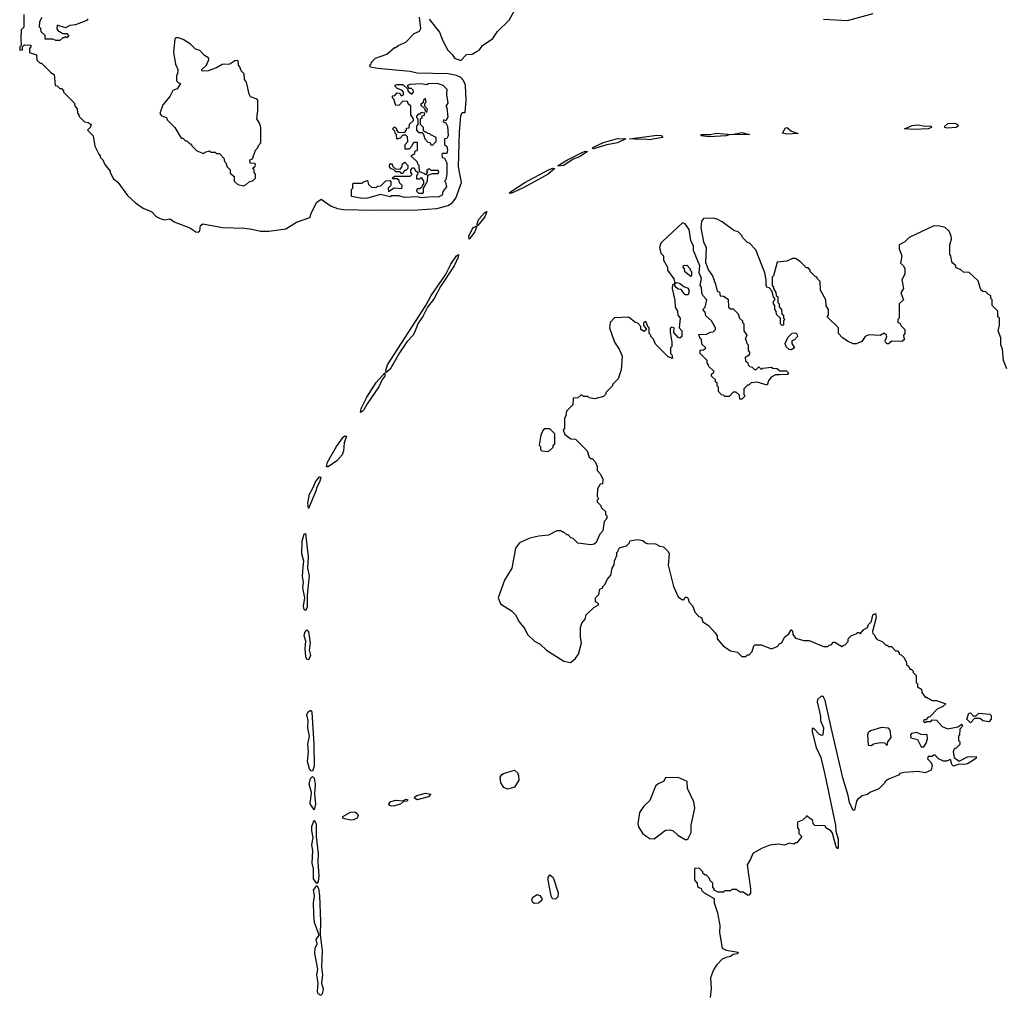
# Model space of a CAD drawing. Extents: x 2386423 to 2568864, y 578392 to 761999.
# Tile 419 of 454: x 2477580 to 2484555, y 741976 to 748898. Entities that reach past the tile are written whole.
import ezdxf

# ---------------------------------------------------------------- set-up
doc = ezdxf.new("R2010")
doc.units = 0

msp = doc.modelspace()

# ---------------------------------------------------------------- linework, layer by layer
at = {"layer": '0CON05XD'}
for points in [[(2477610, 748935), (2477610, 748845), (2477590, 748825), (2477588.3, 748768.3), (2477590, 748715), (2477580, 748705), (2477581.7, 748681.7), (2477600, 748685), (2477600, 748705), (2477615, 748720), (2477658.3, 748718.3), (2477660, 748705), (2477650, 748695), (2477650, 748665), (2477698.3, 748648.3), (2477701.7, 748611.7), (2477725, 748590), (2477735, 748590), (2477800, 748525), (2477825, 748510), (2477831.7, 748431.7), (2477845, 748430), (2477865, 748410), (2477875, 748410), (2477890, 748395), (2477890, 748385), (2477965, 748310), (2477973, 748283), (2477987, 748267), (2477990, 748235), (2478000, 748225), (2478001.7, 748211.7), (2478040, 748175), (2478065, 748170), (2478087.5, 748155), (2478080, 748135), (2478060, 748115), (2478100, 748075), (2478113, 748003), (2478140, 747945), (2478150, 747935), (2478150, 747925), (2478170, 747905), (2478183, 747873), (2478220, 747825), (2478220, 747815), (2478245, 747770), (2478276.4, 747746.4), (2478343.6, 747653.6), (2478400.7, 747600.7), (2478455, 747562.5), (2478515, 747537.5), (2478547.5, 747505), (2478575, 747490), (2478605, 747480), (2478645, 747487.5), (2478675, 747466.7), (2478785, 747423.3), (2478827, 747397), (2478845, 747393.3), (2478855, 747402.5), (2478860, 747440), (2478876.4, 747453.6), (2479016.1, 747426.1), (2479171.7, 747421.7), (2479224, 747414), (2479285, 747400), (2479345, 747400), (2479465, 747417.5), (2479540, 747465), (2479635, 747497.5), (2479646.1, 747533.9), (2479683.9, 747606.1), (2479715, 747627.5), (2479787.6, 747577.6), (2479830.7, 747560.7), (2479873.7, 747553.7), (2480085, 747548.4), (2480397.6, 747552.4), (2480535, 747560.5), (2480615, 747581.8), (2480646.3, 747603.7), (2480670.7, 747635), (2480709.6, 747745), (2480688.1, 747855), (2480694.7, 748105), (2480705, 748217.5), (2480715, 748240), (2480735, 748240), (2480742.4, 748327.6), (2480739.1, 748435), (2480725, 748467.5), (2480705, 748489.5), (2480673.4, 748503.4), (2480615, 748514.3), (2480395, 748520.5), (2480345, 748531.5), (2480115, 748552), (2480065, 748562.5), (2480060, 748575), (2480070, 748585), (2480071.7, 748598.3), (2480100, 748625), (2480180, 748655), (2480235, 748700), (2480245, 748700), (2480260, 748715), (2480315, 748740), (2480375, 748800), (2480413, 748817), (2480422.5, 748835), (2480413.3, 748915)], [(2480481.7, 748901.7), (2480555, 748810), (2480578.3, 748748.3), (2480613, 748683), (2480645, 748650), (2480660, 748625), (2480705, 748610), (2480745, 748652.5), (2480785, 748653.3), (2480820, 748675), (2480837.5, 748685), (2480857.5, 748715), (2480932.5, 748765), (2480963.8, 748815), (2481046.7, 748895), (2481097.5, 748985)], [(2483275, 748902), (2483445, 748891.2), (2483625, 748941.2)], [(2478060, 748905), (2478060, 748895), (2477975, 748862.5), (2477935, 748857.5), (2477905, 748840), (2477845, 748860), (2477843.3, 748833.3), (2477850.7, 748820.7), (2477885, 748800), (2477915, 748800), (2477928.3, 748781.7), (2477915, 748770), (2477905, 748780), (2477895, 748770), (2477885, 748770), (2477865, 748750), (2477835, 748750), (2477815, 748760), (2477760, 748760), (2477760, 748785), (2477731.7, 748811.7), (2477730, 748835), (2477720, 748845), (2477722.5, 748885), (2477740, 748915)], [(2479165, 747722.5), (2479185, 747730), (2479205, 747750), (2479235, 747760), (2479250, 747775), (2479250, 747805), (2479240, 747815), (2479240, 747835), (2479230, 747845), (2479248.3, 747861.7), (2479250, 747875), (2479245, 747880), (2479211.7, 747881.7), (2479210, 747905), (2479228.3, 747911.7), (2479250, 747975), (2479270, 747995), (2479270, 748005), (2479287.5, 748025), (2479287.5, 748135), (2479280, 748165), (2479260, 748195), (2479267.5, 748255), (2479267, 748327), (2479255, 748337.5), (2479215, 748352.5), (2479205, 748370), (2479186.7, 748455), (2479173.3, 748475), (2479170, 748515), (2479150, 748535), (2479140, 748565), (2479130, 748575), (2479128.3, 748608.3), (2479105, 748607.5), (2479067.5, 748582.5), (2479015, 748580), (2478975, 748556.7), (2478915, 748536.7), (2478872.5, 748532.5), (2478870, 748545), (2478903.6, 748576.4), (2478920, 748615), (2478918.3, 748628.3), (2478890, 748645), (2478855, 748680), (2478825, 748690), (2478790, 748725), (2478737, 748757), (2478705, 748770), (2478685, 748770), (2478678.3, 748761.7), (2478668.8, 748665), (2478683, 748583), (2478700, 748545), (2478697, 748513), (2478690, 748505), (2478690, 748465), (2478705, 748450), (2478720, 748445), (2478695, 748407.5), (2478663.8, 748396.2), (2478643.3, 748355), (2478593.3, 748295), (2478573.6, 748233.6), (2478585, 748217.5), (2478620, 748205), (2478625, 748190), (2478680, 748135), (2478725, 748060), (2478735, 748060), (2478755, 748040), (2478765, 748040), (2478785, 748020), (2478795, 748020), (2478800, 748005), (2478835, 747970), (2478870, 747955), (2478885, 747950), (2478895, 747960), (2478925, 747970), (2478935, 747960), (2478965, 747960), (2478975, 747950), (2478995, 747950), (2479027, 747917), (2479030, 747895), (2479040, 747885), (2479050, 747855), (2479070, 747835), (2479071.7, 747811.7), (2479098.3, 747788.3), (2479100, 747755), (2479125, 747730), (2479165, 747722.5)], [(2480005, 747632.5), (2479930, 747645), (2479930, 747695), (2479940, 747705), (2479940, 747735), (2479945, 747740), (2480005, 747740), (2480015, 747750), (2480045, 747760), (2480051.7, 747731.7), (2480071.7, 747711.7), (2480105, 747710), (2480115, 747720), (2480138.3, 747721.7), (2480173, 747757), (2480205, 747760), (2480210, 747755), (2480210, 747725), (2480190, 747705), (2480191.7, 747681.7), (2480232.5, 747707.5), (2480287, 747703), (2480290, 747725), (2480271.7, 747741.7), (2480268.3, 747758.3), (2480255, 747770), (2480225, 747770), (2480221.7, 747778.3), (2480235, 747790), (2480345, 747790), (2480360, 747805), (2480350, 747815), (2480350, 747835), (2480361.7, 747848.3), (2480375, 747850), (2480381.7, 747831.7), (2480400, 747815), (2480400, 747805), (2480390, 747795), (2480391.7, 747771.7), (2480415, 747770), (2480425, 747780), (2480440, 747755), (2480440, 747735), (2480430, 747725), (2480428.3, 747711.7), (2480415, 747700), (2480395, 747700), (2480390, 747685), (2480405, 747670), (2480435, 747670), (2480440, 747675), (2480440, 747705), (2480470, 747755), (2480471.7, 747798.3), (2480505, 747810), (2480545, 747810), (2480550, 747815), (2480545, 747830), (2480495, 747830), (2480485, 747840), (2480475, 747840), (2480461.7, 747828.3), (2480470, 747815), (2480455, 747800), (2480445, 747810), (2480411.7, 747821.7), (2480410, 747865), (2480400, 747875), (2480398.3, 747888.3), (2480350, 747935), (2480378.3, 747951.7), (2480381.7, 747968.3), (2480398.3, 747971.7), (2480398.3, 748028.3), (2480371.7, 748028.3), (2480360, 748015), (2480358.3, 748001.7), (2480338.3, 747981.7), (2480311.7, 747981.7), (2480310, 748015), (2480330, 748035), (2480328.3, 748068.3), (2480315, 748080), (2480295, 748080), (2480275, 748060), (2480251.7, 748051.7), (2480250, 748085), (2480240, 748095), (2480238.3, 748108.3), (2480220, 748125), (2480235, 748140), (2480248.3, 748128.3), (2480250, 748115), (2480261.7, 748101.7), (2480305, 748100), (2480320, 748115), (2480320, 748130), (2480338.3, 748131.7), (2480341.7, 748158.3), (2480370, 748185), (2480370, 748195), (2480350, 748225), (2480350, 748285), (2480331.7, 748301.7), (2480328.3, 748318.3), (2480295, 748320), (2480268.3, 748291.7), (2480245, 748290), (2480230, 748335), (2480220, 748345), (2480221.7, 748358.3), (2480238.3, 748361.7), (2480255, 748380), (2480268.3, 748378.3), (2480285, 748360), (2480300, 748365), (2480300, 748385), (2480288.3, 748398.3), (2480255, 748410), (2480241.7, 748421.7), (2480240, 748435), (2480255, 748440), (2480295, 748440), (2480328.3, 748408.3), (2480331.7, 748391.7), (2480358.3, 748371.7), (2480370, 748385), (2480368.3, 748398.3), (2480355, 748410), (2480341.7, 748411.7), (2480330, 748425), (2480330, 748435), (2480345, 748442.5), (2480425, 748446.2), (2480465, 748440), (2480473.9, 748446.1), (2480535, 748448.8), (2480577.5, 748435), (2480605.6, 748405), (2480603.3, 748365), (2480613, 748307), (2480600, 748285), (2480606.7, 748275), (2480613, 748207), (2480598.3, 748181.7), (2480581.7, 748188.3), (2480580, 748175), (2480598.3, 748168.3), (2480610, 748145), (2480615.6, 748075), (2480605, 748057.5), (2480590, 748055), (2480590, 748015), (2480605, 748000), (2480610, 747975), (2480605, 747950), (2480575, 747950), (2480570, 747945), (2480571.7, 747921.7), (2480588.3, 747918.3), (2480606.2, 747885), (2480606.1, 747803.9), (2480600, 747765), (2480590, 747755), (2480597, 747747), (2480602.5, 747715), (2480578.3, 747681.7), (2480572.5, 747655), (2480545, 747640.8), (2480505, 747644), (2480425, 747636.7), (2480395, 747644), (2480305, 747638.8), (2480265, 747650), (2480215, 747650), (2480205, 747643.8), (2480135, 747660), (2480045, 747634.4), (2480005, 747632.5)], [(2480465, 748240), (2480470, 748265), (2480450, 748285), (2480450, 748305), (2480460, 748315), (2480455, 748340), (2480441.7, 748328.3), (2480438.3, 748311.7), (2480420, 748295), (2480448.3, 748268.3), (2480451.7, 748251.7), (2480465, 748240)], [(2480505, 748010), (2480530, 748035), (2480530, 748065), (2480491.7, 748081.7), (2480485, 748090), (2480471.7, 748091.7), (2480465, 748100), (2480451.7, 748101.7), (2480441.7, 748111.7), (2480440, 748135), (2480420, 748155), (2480420, 748195), (2480430, 748205), (2480431.7, 748218.3), (2480448.3, 748221.7), (2480450, 748235), (2480425, 748240), (2480415, 748230), (2480401.7, 748228.3), (2480390, 748215), (2480390, 748205), (2480400, 748195), (2480400, 748155), (2480390, 748145), (2480390, 748115), (2480405, 748100), (2480428.3, 748098.3), (2480440, 748085), (2480450, 748055), (2480471.7, 748031.7), (2480488.3, 748028.3), (2480491.7, 748011.7), (2480505, 748010)], [(2483915, 748120.5), (2483847.5, 748125), (2483902.3, 748147.7), (2483945, 748154.6), (2483995, 748143.3), (2484035, 748146.4), (2484038.9, 748135), (2484015, 748124.3), (2483915, 748120.5)], [(2484150.7, 748130.7), (2484134.4, 748135), (2484134.5, 748144.5), (2484155, 748162.2), (2484205, 748165.4), (2484223.1, 748155), (2484228.5, 748145), (2484215, 748134.8), (2484150.7, 748130.7)], [(2482465, 748067.5), (2482407.5, 748075), (2482406.7, 748085), (2482474.1, 748085.9), (2482515, 748094.4), (2482625, 748085.5), (2482695, 748100), (2482750, 748085), (2482607, 748083), (2482585, 748074.7), (2482465, 748067.5)], [(2483015, 748086.8), (2482984, 748095), (2483005, 748132), (2483015, 748134.3), (2483047.7, 748107.7), (2483095, 748092.9), (2483015, 748086.8)], [(2481645, 747984.1), (2481637.5, 747985), (2481646, 747995), (2481715, 748027.4), (2481815, 748057), (2481873.3, 748055), (2481814.3, 748025), (2481739, 748011), (2481645, 747984.1)], [(2482045, 748047.8), (2482005, 748053.2), (2481975, 748048.7), (2481900, 748055), (2482095, 748079.6), (2482125, 748077.7), (2482135.3, 748064.7), (2482065, 748052.7), (2482045, 748047.8)], [(2481395, 747860), (2481394.3, 747865), (2481461.1, 747905), (2481565, 747958.4), (2481586.4, 747966.4), (2481603.3, 747965), (2481545, 747926.8), (2481500.3, 747909.7), (2481435, 747864.8), (2481395, 747860)], [(2480295, 747810), (2480285, 747810), (2480275, 747820), (2480245, 747820), (2480228.3, 747838.3), (2480211.7, 747841.7), (2480200, 747855), (2480201.7, 747878.3), (2480218.3, 747878.3), (2480221.7, 747861.7), (2480241.7, 747841.7), (2480275, 747840), (2480287, 747853), (2480291.7, 747878.3), (2480308.3, 747888.3), (2480330, 747865), (2480330, 747845), (2480315, 747830), (2480305, 747830), (2480295, 747810)], [(2481055, 747668), (2481050, 747675), (2481159.1, 747745), (2481325, 747835.2), (2481357.1, 747847.1), (2481370, 747845), (2481322.7, 747805), (2481155, 747712), (2481075, 747674.8), (2481055, 747668)], [(2480825, 747441.4), (2480820, 747445), (2480822.4, 747462.4), (2480833.4, 747486.6), (2480875, 747533.1), (2480889.1, 747539.1), (2480875, 747503.1), (2480825, 747441.4)], [(2484572.5, 746425), (2484550, 746485), (2484542.5, 746565), (2484530, 746595), (2484530, 746645), (2484512.5, 746695), (2484520, 746735), (2484520, 746785), (2484510, 746795), (2484510, 746835), (2484470, 746875), (2484470, 746915), (2484460, 746925), (2484460, 746945), (2484445, 746950), (2484425, 746970), (2484403, 746973), (2484390, 746985), (2484369.3, 747049.3), (2484305, 747107.5), (2484265, 747110), (2484245, 747130), (2484215, 747140), (2484208.3, 747158.3), (2484190, 747175), (2484183, 747183), (2484177, 747227), (2484170, 747235), (2484170, 747305), (2484180, 747345), (2484177.5, 747365), (2484165, 747400), (2484135, 747427.5), (2484095, 747436.7), (2484055, 747437.5), (2483880, 747355), (2483850, 747325), (2483810, 747305), (2483810, 747275), (2483830, 747225), (2483820, 747175), (2483840, 747155), (2483850, 747135), (2483850, 747095), (2483830, 747055), (2483840, 746995), (2483822.5, 746965), (2483840, 746915), (2483810, 746885), (2483810, 746785), (2483800, 746775), (2483800, 746755), (2483815, 746750), (2483825, 746730), (2483850, 746705), (2483850, 746675), (2483840, 746665), (2483843, 746643), (2483850, 746635), (2483831.7, 746618.3), (2483758.3, 746621.7), (2483735, 746602.5), (2483725, 746602.5), (2483712.5, 746615), (2483710, 746625), (2483722.5, 746655), (2483720, 746665), (2483705, 746677.5), (2483675, 746662.5), (2483595, 746667.5), (2483570, 746655), (2483545, 746620), (2483505, 746602.5), (2483483.6, 746603.6), (2483448.3, 746618.3), (2483410, 746645), (2483380, 746675), (2483380, 746715), (2483300, 746795), (2483310, 746805), (2483310, 746845), (2483293, 746873), (2483290, 746915), (2483253.6, 746983.6), (2483250, 747045), (2483230, 747065), (2483230, 747075), (2483215, 747080), (2483180, 747115), (2483180, 747125), (2483165, 747140), (2483155, 747140), (2483110, 747185), (2483077, 747207), (2483055, 747207.5), (2483015, 747187.5), (2482945, 747180), (2482920, 747085), (2482910, 747075), (2482910, 747015), (2482920, 747005), (2482920, 746995), (2482937, 746967), (2482940, 746945), (2482950, 746935), (2482950, 746895), (2482960, 746885), (2482960, 746865), (2482977, 746847), (2482980, 746815), (2482990, 746805), (2482990, 746785), (2483000, 746775), (2482990, 746765), (2482990, 746735), (2482981.7, 746731.7), (2482970, 746745), (2482970, 746785), (2482941.7, 746811.7), (2482940, 746835), (2482930, 746845), (2482930, 746875), (2482920, 746885), (2482920, 746905), (2482930, 746915), (2482930, 746925), (2482920, 746935), (2482908.3, 746978.3), (2482888.3, 746998.3), (2482873.6, 747003.6), (2482867.5, 747015), (2482867.5, 747055), (2482857.5, 747105), (2482795, 747267.5), (2482750, 747315), (2482735, 747320), (2482700, 747355), (2482695, 747370), (2482670, 747395), (2482640, 747405), (2482557, 747467), (2482520, 747485), (2482495, 747492.5), (2482425, 747490), (2482409.5, 747470.5), (2482404.2, 747425), (2482423.8, 747325), (2482442, 747285), (2482438.3, 747178.3), (2482460, 747125), (2482487.5, 747085), (2482510, 747025), (2482520, 746975), (2482538.3, 746968.3), (2482541.7, 746941.7), (2482565, 746940), (2482600, 746920), (2482601.7, 746861.7), (2482615, 746850), (2482635, 746850), (2482670, 746815), (2482680, 746785), (2482700, 746765), (2482700, 746755), (2482710, 746745), (2482710, 746695), (2482730, 746665), (2482720, 746635), (2482727.5, 746627.5), (2482730, 746605), (2482740, 746595), (2482740, 746555), (2482750, 746545), (2482748.3, 746521.7), (2482720, 746505), (2482721.7, 746481.7), (2482738.3, 746468.3), (2482740, 746455), (2482751.7, 746441.7), (2482768.3, 746438.3), (2482785, 746420), (2482798.3, 746421.7), (2482815, 746440), (2482835, 746420), (2482845, 746430), (2482905, 746437.5), (2482915, 746430), (2482945, 746427.5), (2482965, 746412.5), (2483011.7, 746411.7), (2483027, 746397), (2483020, 746385), (2482963, 746383), (2482935, 746382.5), (2482903.6, 746366.4), (2482885, 746340), (2482875, 746310), (2482805, 746332.5), (2482763, 746327), (2482745, 746310), (2482735, 746310), (2482710, 746285), (2482710, 746245), (2482720, 746235), (2482695, 746210), (2482681.7, 746211.7), (2482678.3, 746238.3), (2482655, 746260), (2482635, 746260), (2482605, 746230), (2482575, 746230), (2482565, 746240), (2482551.7, 746241.7), (2482530, 746265), (2482530, 746295), (2482520, 746305), (2482520, 746325), (2482510, 746335), (2482508.3, 746348.3), (2482480, 746375), (2482481.7, 746388.3), (2482498.3, 746401.7), (2482498.3, 746408.3), (2482461.7, 746441.7), (2482460, 746455), (2482450, 746465), (2482450, 746485), (2482400, 746535), (2482401.7, 746558.3), (2482425, 746560), (2482440, 746575), (2482411.7, 746601.7), (2482410, 746635), (2482401.7, 746641.7), (2482391.7, 746668.3), (2482445, 746672.5), (2482473.6, 746686.4), (2482491.7, 746688.3), (2482510, 746705), (2482510, 746715), (2482480, 746765), (2482441.7, 746801.7), (2482437, 746827), (2482420, 746845), (2482437, 746863), (2482447.5, 746915), (2482420, 746945), (2482413, 746963), (2482410, 747005), (2482400, 747015), (2482410, 747065), (2482392.5, 747105), (2482397.5, 747155), (2482354.3, 747264.3), (2482352.5, 747295), (2482334.4, 747335), (2482322, 747412), (2482295, 747453.3), (2482275, 747460), (2482135, 747330), (2482122.5, 747315), (2482112.5, 747285), (2482122.5, 747245), (2482140, 747225), (2482140, 747195), (2482170, 747145), (2482170, 747125), (2482213, 747063)], [(2480765, 747344.4), (2480762.5, 747365), (2480784.2, 747415), (2480795, 747427.5), (2480819.2, 747439.2), (2480805, 747395.5), (2480765, 747344.4)], [(2480175, 746400), (2480172.7, 746415), (2480185.4, 746455), (2480456.1, 746873.9), (2480494.5, 746945.5), (2480597.6, 747092.4), (2480633.1, 747166.9), (2480675, 747226.5), (2480687.5, 747235), (2480685.4, 747215.4), (2480656.8, 747155), (2480560.2, 747009.8), (2480516.1, 746925), (2480468.3, 746861.7), (2480435, 746796.7), (2480401.9, 746748.1), (2480381, 746695), (2480366.9, 746663.1), (2480322.5, 746617.5), (2480270.6, 746539.4), (2480205, 746424.4), (2480175, 746400)], [(2482335, 747080), (2482291.7, 747111.7), (2482290, 747135), (2482280, 747145), (2482281.7, 747158.3), (2482305, 747160), (2482330, 747135), (2482330, 747125), (2482340, 747115), (2482340, 747085), (2482335, 747080)], [(2482213, 747063), (2482220, 747030), (2482205, 747020), (2482202.5, 746995), (2482221.7, 746911.7), (2482223, 746863), (2482240, 746835), (2482242.5, 746805), (2482260, 746785), (2482252.5, 746715), (2482270, 746695), (2482270, 746655), (2482257, 746643), (2482245, 746647.5), (2482213, 746683), (2482216.4, 746716.4), (2482195, 746720), (2482188.3, 746711.7), (2482187.5, 746685), (2482200, 746615), (2482200, 746585), (2482190, 746575), (2482190, 746535), (2482200, 746525), (2482205, 746500), (2482175, 746510), (2482085, 746600), (2482070, 746635), (2482050, 746655), (2482050, 746665), (2482040, 746675), (2482040, 746715), (2482031.7, 746721.7), (2482015, 746760), (2482000, 746755), (2482000, 746735), (2482020, 746705), (2482005, 746690), (2481980, 746705), (2481980, 746725), (2481958.3, 746748.3), (2481943, 746753), (2481891.7, 746791.7), (2481793, 746787), (2481762.5, 746755), (2481757.5, 746715), (2481793.3, 746615), (2481827.5, 746565), (2481847.5, 746515), (2481841.7, 746418.3), (2481820, 746355), (2481780, 746315), (2481780, 746305), (2481735, 746260), (2481730, 746245), (2481715, 746230), (2481655, 746212.5), (2481615, 746220), (2481605, 746230), (2481575, 746230), (2481565, 746240), (2481555, 746240), (2481535, 746220), (2481501.7, 746218.3), (2481498.3, 746171.7), (2481453, 746127), (2481450, 746095), (2481440, 746075), (2481440, 746005), (2481430, 745995), (2481441.7, 745961.7), (2481485, 745930), (2481518.3, 745928.3), (2481600, 745845), (2481615, 745800), (2481625, 745790), (2481635, 745790), (2481657, 745767), (2481670, 745735), (2481670, 745705), (2481695, 745680), (2481710, 745645), (2481708.3, 745611.7), (2481691.7, 745608.3), (2481673, 745577), (2481670, 745525), (2481680, 745505), (2481670, 745495), (2481670, 745485), (2481695, 745460), (2481701.7, 745441.7), (2481730, 745415), (2481730, 745395), (2481740, 745385), (2481740, 745365), (2481720, 745345), (2481711.7, 745278.3), (2481690, 745255), (2481663.6, 745196.4), (2481650, 745185), (2481625, 745180), (2481535, 745192.5), (2481500, 745225), (2481485, 745230), (2481465, 745250), (2481455, 745250), (2481435, 745270), (2481425, 745270), (2481415, 745280), (2481385, 745280), (2481325, 745247.5), (2481258.3, 745241.7), (2481193, 745227), (2481120, 745195), (2481093, 745157), (2481066.4, 745013.6), (2481015, 744930), (2480970, 744805), (2480985, 744762.5), (2481065, 744712.5), (2481093, 744683), (2481117.5, 744635), (2481157.5, 744585), (2481177.5, 744545), (2481227, 744497), (2481266.1, 744476.1), (2481312.5, 744435), (2481435, 744356.7), (2481483, 744347), (2481515, 744372.5), (2481537.5, 744405), (2481560, 744485), (2481552.5, 744525), (2481552.5, 744595), (2481562.5, 744625), (2481586.7, 744653.3), (2481592.5, 744685), (2481647.5, 744735), (2481680, 744755), (2481680, 744765), (2481660, 744775), (2481660, 744805), (2481681.7, 744828.3), (2481690, 744865), (2481710, 744875), (2481710, 744885), (2481728.3, 744901.7), (2481742.5, 744935), (2481767.5, 744965), (2481777.5, 745015), (2481791.7, 745038.3), (2481793, 745067), (2481810, 745105), (2481810, 745125), (2481820, 745135), (2481821.7, 745148.3), (2481835, 745160), (2481878.3, 745171.7), (2481900, 745195), (2481903, 745207), (2481955, 745217.5), (2481995, 745210), (2482013, 745193), (2482025, 745190), (2482085, 745187.5), (2482115, 745170), (2482140, 745165), (2482173, 745133), (2482180, 745115), (2482173.8, 745035), (2482211.2, 744885), (2482245, 744812.5), (2482275, 744790), (2482288.3, 744791.7), (2482295, 744810), (2482305, 744810), (2482315, 744800), (2482320, 744775), (2482347.5, 744745), (2482363.9, 744703.9), (2482391.7, 744671.7), (2482410, 744665), (2482420, 744635), (2482459.3, 744609.3), (2482506.4, 744556.4), (2482520, 744535), (2482520, 744515), (2482563.6, 744463.6), (2482615, 744430), (2482665, 744420), (2482695, 744390), (2482725, 744390), (2482735, 744400), (2482748.3, 744401.7), (2482770, 744425), (2482780, 744465), (2482788.3, 744471.7), (2482831.7, 744471.7), (2482907, 744443), (2482945, 744460), (2482965, 744480), (2482980, 744485), (2482997.5, 744525), (2483029.3, 744550.7), (2483045, 744577.5), (2483055, 744570), (2483057.5, 744545), (2483075, 744520), (2483135, 744502.5), (2483171.7, 744501.7), (2483275, 744460), (2483305, 744460), (2483315, 744470), (2483328.3, 744471.7), (2483345, 744490), (2483355, 744490), (2483405, 744460), (2483415, 744470), (2483428.3, 744471.7), (2483450, 744495), (2483450, 744515), (2483471.7, 744538.3), (2483505, 744550), (2483515, 744560), (2483525, 744560), (2483535, 744550), (2483560.7, 744579.3), (2483585.7, 744594.3), (2483594.2, 744615.8), (2483613.9, 744636.1), (2483624, 744685), (2483642.5, 744692.5), (2483648, 744665), (2483622.5, 744565), (2483623, 744553), (2483638.3, 744538.3), (2483640, 744525), (2483655, 744510), (2483690, 744495), (2483715, 744470), (2483725, 744470), (2483735, 744460), (2483755, 744460), (2483785, 744430), (2483798.3, 744428.3), (2483810, 744415), (2483810, 744405), (2483825, 744400), (2483850, 744375), (2483850, 744365), (2483860, 744355), (2483861.7, 744331.7), (2483878.3, 744318.3), (2483885, 744300), (2483895, 744300), (2483910, 744285), (2483910, 744275), (2483930, 744255), (2483930, 744205), (2483940, 744195), (2483940, 744175), (2483968.3, 744158.3), (2483970, 744135), (2483995, 744100), (2484005, 744100), (2484045, 744077.5), (2484075, 744077.5), (2484140, 744055), (2484120, 744035), (2484080, 744015), (2484028.3, 743961.7), (2484015, 743960), (2483998.3, 743941.7), (2483985, 743940), (2483981.7, 743931.7), (2483995, 743922.5), (2484005, 743930), (2484035, 743930), (2484045, 743940), (2484075, 743937.5), (2484113.9, 743893.9), (2484155, 743877.5), (2484225, 743890), (2484255, 743910), (2484260, 743895), (2484240, 743875), (2484238.3, 743831.7), (2484230, 743825), (2484230, 743795), (2484240, 743785), (2484240, 743765), (2484215, 743740), (2484200, 743735), (2484192.5, 743715), (2484200, 743675), (2484235, 743647.5), (2484295, 743678.8), (2484355, 743680), (2484355, 743670), (2484337.5, 743655), (2484295, 743630), (2484274.2, 743624.2), (2484235, 743627.5), (2484195, 743613.3), (2484182.5, 743625), (2484175, 743660), (2484145, 743647.5), (2484125, 743647.5), (2484090, 743665), (2484065, 743690), (2484055, 743690), (2484045, 743680), (2484015, 743680), (2484010, 743665), (2484033, 743643), (2484043, 743623), (2484036, 743584), (2483995, 743565.7), (2483945, 743573.8), (2483845, 743567.5), (2483815, 743560), (2483805, 743550), (2483735, 743520), (2483713.3, 743506.7), (2483705, 743490), (2483667, 743453), (2483603, 743427), (2483587, 743413), (2483548.3, 743401.7), (2483515, 743377.5), (2483507.5, 743365), (2483495, 743300), (2483485, 743297.5), (2483457.5, 743355), (2483448.6, 743405), (2483410.4, 743530.4), (2483327.5, 743887.5), (2483285, 744076.7), (2483275, 744100), (2483265, 744107.1), (2483255, 744105.6), (2483232, 744085), (2483228.3, 744068.3), (2483253, 743967), (2483253.8, 743935), (2483274, 743885), (2483270, 743835), (2483265, 743830), (2483245, 743837.5), (2483205, 743880), (2483195, 743880), (2483194.2, 743855.8), (2483222, 743745), (2483256.2, 743675), (2483284.3, 743554.3), (2483359.4, 743195), (2483361.4, 743151.4), (2483377.1, 743095), (2483378.3, 743031.7), (2483375, 743027.5), (2483365, 743042.5), (2483338.6, 743138.6), (2483326.2, 743155), (2483290, 743175), (2483285, 743190), (2483211.7, 743191.7), (2483200, 743205), (2483198.3, 743228.3), (2483155, 743260), (2483148.3, 743251.7), (2483125, 743230), (2483090, 743215), (2483090, 743175), (2483100, 743165), (2483100, 743135), (2483120, 743115), (2483085, 743070), (2483075, 743070), (2483065, 743060), (2483035, 743066.7), (2482995, 743052.5), (2482955, 743060), (2482895, 743053.3), (2482835, 743030), (2482772.5, 742995), (2482757, 742953), (2482733.3, 742915), (2482757.5, 742745), (2482757, 742713), (2482745, 742700), (2482735, 742700), (2482705, 742720), (2482685, 742720), (2482655, 742740), (2482625, 742740), (2482615, 742730), (2482575, 742730), (2482565, 742720), (2482525, 742720), (2482500, 742735), (2482500, 742745), (2482490, 742755), (2482490, 742785), (2482470, 742805), (2482470, 742815), (2482445, 742840), (2482435, 742840), (2482420, 742855), (2482420, 742865), (2482397, 742887), (2482365, 742890), (2482360, 742885), (2482360, 742815), (2482363, 742803), (2482380, 742785), (2482381.7, 742761.7), (2482395, 742750), (2482408.3, 742748.3), (2482410, 742735), (2482430, 742715), (2482500, 742675), (2482500, 742645), (2482522.5, 742575), (2482540, 742485), (2482537.5, 742435), (2482557.5, 742325), (2482585, 742308.8), (2482668.8, 742295), (2482665, 742284.2), (2482635, 742280), (2482615, 742264), (2482585, 742258.8), (2482557.5, 742245), (2482517, 742203), (2482495, 742170), (2482473.3, 742115), (2482478.8, 742035), (2482471.2, 741975)], [(2482315, 746950), (2482295, 746950), (2482266.7, 746986.7), (2482245, 746990), (2482230.7, 747000.7), (2482220, 747015), (2482220, 747030), (2482232.5, 747037.5), (2482255, 747032.5), (2482285, 747010), (2482316.4, 746996.4), (2482323.3, 746975), (2482315, 746950)], [(2483045, 746560), (2483031.7, 746561.7), (2483010.7, 746580.7), (2483002.5, 746605), (2483021.7, 746648.3), (2483051.7, 746678.3), (2483075, 746680), (2483088.3, 746668.3), (2483090, 746655), (2483068.3, 746631.7), (2483050, 746625), (2483050, 746605), (2483070, 746575), (2483045, 746560)], [(2479995, 746117.5), (2479998.8, 746145), (2480040, 746225), (2480105, 746328.7), (2480167, 746397), (2480166.2, 746375), (2480148.6, 746351.4), (2480125, 746299.2), (2480041.4, 746178.6), (2480018.6, 746135), (2480005, 746123.3), (2479995, 746117.5)], [(2481325, 745840), (2481358.3, 745871.7), (2481360, 745885), (2481370, 745895), (2481370, 745965), (2481335, 746000), (2481295, 746000), (2481285, 745990), (2481273, 745957), (2481260, 745885), (2481270, 745875), (2481270, 745855), (2481280, 745845), (2481325, 745840)], [(2479765, 745732), (2479752.5, 745732.5), (2479761.4, 745765), (2479823.7, 745876.3), (2479875, 745943.5), (2479885, 745950.4), (2479895, 745948), (2479878.1, 745901.9), (2479874.7, 745845), (2479863.3, 745816.7), (2479826.4, 745773.6), (2479765, 745732)], [(2479625, 745437.5), (2479621.6, 745475), (2479632, 745538), (2479659.7, 745585), (2479675, 745625.5), (2479705, 745662.2), (2479711.2, 745661.2), (2479714.2, 745654.2), (2479705, 745623.5), (2479686.9, 745593.1), (2479676.3, 745555), (2479625, 745437.5)], [(2479605, 744715.6), (2479595, 744722.9), (2479589.7, 744745), (2479599.5, 744805), (2479584.7, 744875), (2479590, 744915), (2479584.3, 744955), (2479587.2, 745025), (2479593.6, 745065), (2479578.8, 745115), (2479581.4, 745205), (2479595, 745258), (2479605, 745260.8), (2479622.5, 745095), (2479618.5, 745015), (2479630.2, 744959.8), (2479615.7, 744825.7), (2479617.3, 744735), (2479605, 744715.6)], [(2479625, 744365.7), (2479615, 744368.6), (2479606, 744386), (2479602, 744445), (2479606.8, 744496.8), (2479596.2, 744535), (2479599.9, 744560.1), (2479615, 744577.1), (2479625.9, 744565.9), (2479636.9, 744486.9), (2479631.2, 744435), (2479639, 744395), (2479625, 744365.7)], [(2479655, 743576.9), (2479645, 743578.9), (2479633.9, 743593.9), (2479619.4, 743645), (2479626.1, 743715), (2479622.4, 743767.6), (2479634.1, 743825), (2479620.5, 743885), (2479624.6, 743935.4), (2479615.3, 743975), (2479621.1, 743995), (2479636.9, 744006.9), (2479645, 744006.5), (2479649.1, 743995), (2479663.9, 743765), (2479667.2, 743612.8), (2479655, 743576.9)], [(2484315, 743920), (2484290, 743945), (2484303, 743987), (2484315, 743990), (2484335, 743970), (2484355, 743970), (2484375, 743987.5), (2484451.7, 743981.7), (2484461.7, 743971.7), (2484462.5, 743945), (2484445, 743927.5), (2484403, 743933), (2484385, 743950), (2484345, 743950), (2484315, 743920)], [(2483725, 743760), (2483730, 743785), (2483752.5, 743815), (2483747, 743867), (2483735, 743882.5), (2483685, 743887.5), (2483606.1, 743863.9), (2483591.7, 743848.3), (2483586.7, 743835), (2483591.7, 743761.7), (2483615, 743760), (2483628.3, 743771.7), (2483675, 743780), (2483707, 743777), (2483725, 743760)], [(2483985, 743750), (2484002.5, 743775), (2484010, 743805), (2484007.5, 743835), (2483965, 743836.2), (2483935, 743850), (2483897.5, 743845), (2483890, 743835), (2483893.6, 743813.6), (2483940.7, 743800.7), (2483965, 743750), (2483985, 743750)], [(2481035, 743450), (2481010.5, 743460.5), (2480987.5, 743495), (2480982.9, 743535), (2480995, 743553.8), (2481008.3, 743561.7), (2481085, 743584), (2481105.8, 743565), (2481114, 743545), (2481116.1, 743513.9), (2481086.4, 743463.6), (2481055, 743453.3), (2481035, 743450)], [(2479665, 743303.3), (2479638.7, 743345), (2479647.8, 743425), (2479629.7, 743485), (2479639.6, 743525), (2479655, 743540), (2479665, 743527.5), (2479672.9, 743485), (2479667.6, 743415), (2479675.6, 743345), (2479665, 743303.3)], [(2482305, 743092.5), (2482315, 743100), (2482337, 743143), (2482337.5, 743195), (2482363.3, 743315), (2482355, 743360), (2482310, 743455), (2482307.5, 743505), (2482245, 743532.5), (2482155, 743530), (2482140, 743505), (2482103, 743487), (2482085, 743470), (2482045, 743370), (2482000.7, 743329.3), (2481970, 743285), (2481960, 743205), (2481962.7, 743182.7), (2481995, 743133.3), (2482045, 743100), (2482075, 743097.5), (2482155, 743160), (2482185, 743162.5), (2482210, 743155), (2482243, 743123), (2482295, 743092.5), (2482305, 743092.5)], [(2480395, 743374.4), (2480378, 743385), (2480379.2, 743395), (2480394.5, 743405.5), (2480455, 743422.2), (2480493.3, 743415), (2480475, 743394.4), (2480395, 743374.4)], [(2480215, 743329.5), (2480202, 743335), (2480195.8, 743345), (2480208.5, 743361.5), (2480245, 743371.1), (2480293.8, 743366.2), (2480315, 743378), (2480328.8, 743375), (2480325, 743364), (2480298.3, 743361.7), (2480276.8, 743343.2), (2480235, 743332.7), (2480215, 743329.5)], [(2479925, 743229.2), (2479880.7, 743240.7), (2479870, 743245), (2479870, 743255), (2479922.7, 743287.3), (2479955, 743290), (2479973.8, 743275), (2479977.7, 743262.3), (2479970, 743245), (2479945, 743232), (2479925, 743229.2)], [(2479685, 742781.2), (2479661.3, 742815), (2479661.5, 742885), (2479652.2, 742925), (2479656.2, 743015), (2479650, 743055), (2479659.6, 743105), (2479649.3, 743155), (2479650, 743185), (2479665, 743230), (2479680.4, 743205), (2479679.1, 743115), (2479694.8, 742995), (2479692.1, 742932.1), (2479699, 742835), (2479695, 742796.7), (2479685, 742781.2)], [(2481375, 742670), (2481355, 742672.5), (2481346.2, 742695), (2481323.3, 742805), (2481323.3, 742825), (2481335, 742842.5), (2481360, 742825), (2481393.8, 742715), (2481391.7, 742688.3), (2481375, 742670)], [(2479715, 741988.8), (2479695, 742000.8), (2479688.7, 742018.7), (2479693.4, 742073.4), (2479685.3, 742135), (2479691.8, 742175), (2479671.6, 742285), (2479673.3, 742325), (2479686.2, 742355), (2479680.9, 742385), (2479700.6, 742415), (2479668.2, 742505), (2479662.8, 742565), (2479661.2, 742645), (2479667.8, 742695), (2479661.4, 742735), (2479685, 742766.7), (2479696.4, 742746.4), (2479703.2, 742695), (2479711.7, 742515), (2479708.7, 742418.7), (2479722.6, 742305), (2479718.5, 742188.5), (2479724.8, 742135), (2479717.9, 742075), (2479729, 742035), (2479725, 742007.5), (2479715, 741988.8)], [(2481225, 742640), (2481215, 742647.5), (2481208.8, 742665), (2481214.1, 742685.9), (2481245, 742703.3), (2481265, 742697.5), (2481280, 742675), (2481278.3, 742661.7), (2481255, 742643.3), (2481225, 742640)]]:
    msp.add_lwpolyline(points, dxfattribs=at)

doc.saveas('drawing.dxf')
